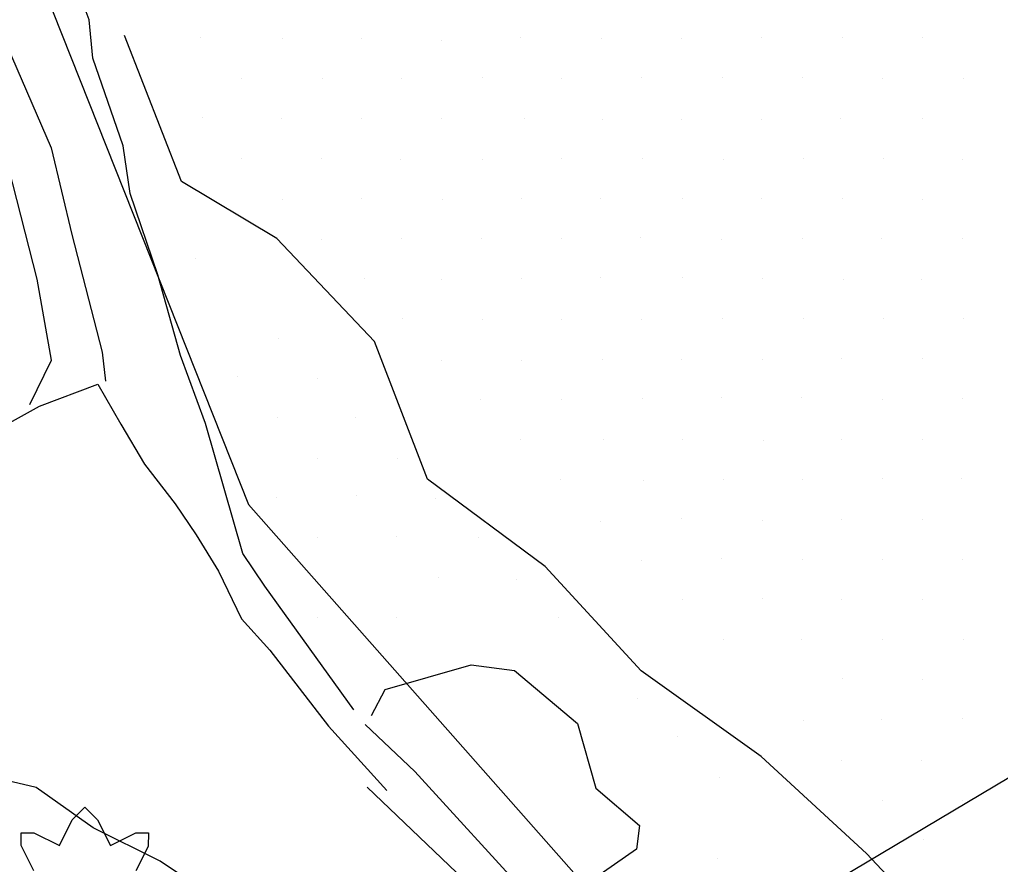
# Model space of a CAD drawing. Extents: x 1602514 to 1609837, y 863887 to 871157.
# Drawn here: x 1605412.7 to 1605585.8, y 867620.1 to 867769.2 of the extents above; entities that cross this region are included whole.
import ezdxf

# ---------------------------------------------------------------- set-up
doc = ezdxf.new("R2010")
doc.units = 0
for name, color, linetype in [('Environmental-New trees', 7, 'Continuous'), ('Survey-Edge of pavement', 7, 'Continuous'), ('Survey-Entrances', 7, 'Continuous'), ('Survey-Ridge Lines', 7, 'Continuous'), ('Survey-Safety', 7, 'Continuous'), ('Survey-Shoulders', 7, 'Continuous'), ('Survey-Spot dirt', 7, 'Continuous'), ('Survey-Vegetation trees', 7, 'Continuous'), ('Text General Notes', 7, 'Continuous'), ('USER-RipRap', 7, 'Continuous')]:
    doc.layers.add(name, color=color, linetype=linetype)

msp = doc.modelspace()

# ---------------------------------------------------------------- linework, layer by layer
at = {"layer": 'Environmental-New trees'}
msp.add_lwpolyline([(1605415.25, 867618.96), (1605413, 867623.46), (1605413, 867625.71), (1605415.25, 867625.71), (1605419.75, 867623.46), (1605422, 867627.96), (1605424.25, 867630.21), (1605426.5, 867627.96), (1605428.75, 867623.46), (1605433.25, 867625.71), (1605435.5, 867625.71), (1605435.42, 867623.28), (1605433.25, 867618.96)], dxfattribs=at)
msp.add_lwpolyline([(1605415.25, 867618.96), (1605413, 867623.46), (1605413, 867625.71), (1605415.25, 867625.71), (1605419.75, 867623.46), (1605422, 867627.96), (1605424.25, 867630.21), (1605426.5, 867627.96), (1605428.75, 867623.46), (1605433.25, 867625.71), (1605435.5, 867625.71), (1605435.42, 867623.28), (1605433.25, 867618.96)], dxfattribs=at)
at = {"layer": 'Survey-Edge of pavement'}
msp.add_line((1605474.07, 867633.73), (1605499.42, 867609.56), dxfattribs=at)
msp.add_line((1605474.07, 867633.73), (1605499.42, 867609.56), dxfattribs=at)
at = {"layer": 'Survey-Entrances'}
msp.add_lwpolyline([(1605414.54, 867701.25), (1605418.36, 867709.05), (1605415.84, 867723.36), (1605410.8, 867742.95), (1605404.3, 867762.78), (1605410.56, 867764.49), (1605418.27, 867746.52), (1605421.93, 867731.24), (1605427.29, 867710.51), (1605427.86, 867705.39)], dxfattribs=at)
msp.add_lwpolyline([(1605414.54, 867701.25), (1605418.36, 867709.05), (1605415.84, 867723.36), (1605410.8, 867742.95), (1605404.3, 867762.78), (1605410.56, 867764.49), (1605418.27, 867746.52), (1605421.93, 867731.24), (1605427.29, 867710.51), (1605427.86, 867705.39)], dxfattribs=at)
at = {"layer": 'Survey-Ridge Lines'}
for points in [[(1605471.73, 867647.41), (1605455.99, 867669.19), (1605452.15, 867674.94), (1605445.55, 867697.91), (1605441.15, 867709.87), (1605437.14, 867724.13), (1605432.23, 867738.49), (1605430.98, 867746.89), (1605425.63, 867762.36), (1605425.03, 867769.09), (1605422.36, 867776.22)], [(1605471.73, 867647.41), (1605455.99, 867669.19), (1605452.15, 867674.94), (1605445.55, 867697.91), (1605441.15, 867709.87), (1605437.14, 867724.13), (1605432.23, 867738.49), (1605430.98, 867746.89), (1605425.63, 867762.36), (1605425.03, 867769.09), (1605422.36, 867776.22)], [(1605729.44, 867404.9), (1605714.34, 867424.72), (1605700.07, 867445.19), (1605690.67, 867469.44), (1605679.87, 867492.6), (1605675.34, 867520.63), (1605662.92, 867542.53), (1605638.32, 867554.97), (1605618.76, 867571.34), (1605601.51, 867589.49), (1605579.32, 867603.81), (1605562.17, 867622.05), (1605543.6, 867639.18), (1605522.4, 867654.26), (1605505.48, 867672.67), (1605484.71, 867688.1), (1605475.36, 867712.38), (1605458.11, 867730.53), (1605441.32, 867740.61), (1605431.25, 867766.33)], [(1605729.44, 867404.9), (1605714.34, 867424.72), (1605700.07, 867445.19), (1605690.67, 867469.44), (1605679.87, 867492.6), (1605675.34, 867520.63), (1605662.92, 867542.53), (1605638.32, 867554.97), (1605618.76, 867571.34), (1605601.51, 867589.49), (1605579.32, 867603.81), (1605562.17, 867622.05), (1605543.6, 867639.18), (1605522.4, 867654.26), (1605505.48, 867672.67), (1605484.71, 867688.1), (1605475.36, 867712.38), (1605458.11, 867730.53), (1605441.32, 867740.61), (1605431.25, 867766.33)], [(1605603.96, 867440.07), (1605583.83, 867460.37), (1605565.35, 867486.57), (1605553.38, 867500.64), (1605541.95, 867516.46), (1605526.55, 867535.29), (1605517.42, 867546.63), (1605502, 867558.9), (1605492.51, 867573.2), (1605482.75, 867585.47), (1605470.16, 867596.8), (1605454.46, 867609.33), (1605437.55, 867620.66), (1605425.71, 867626.54), (1605415.65, 867633.7), (1605404.14, 867636.4), (1605386.08, 867639.73), (1605368.47, 867639.47), (1605355.56, 867635.89), (1605336.33, 867630.44), (1605319.04, 867624.72), (1605297.39, 867610.81), (1605287.37, 867594.77), (1605287.44, 867578.17)], [(1605603.96, 867440.07), (1605583.83, 867460.37), (1605565.35, 867486.57), (1605553.38, 867500.64), (1605541.95, 867516.46), (1605526.55, 867535.29), (1605517.42, 867546.63), (1605502, 867558.9), (1605492.51, 867573.2), (1605482.75, 867585.47), (1605470.16, 867596.8), (1605454.46, 867609.33), (1605437.55, 867620.66), (1605425.71, 867626.54), (1605415.65, 867633.7), (1605404.14, 867636.4), (1605386.08, 867639.73), (1605368.47, 867639.47), (1605355.56, 867635.89), (1605336.33, 867630.44), (1605319.04, 867624.72), (1605297.39, 867610.81), (1605287.37, 867594.77), (1605287.44, 867578.17)]]:
    msp.add_lwpolyline(points, dxfattribs=at)
at = {"layer": 'Survey-Safety'}
msp.add_lwpolyline([(1605473.71, 867644.81), (1605482.46, 867636.51), (1605502.89, 867614.14), (1605518.78, 867596.38), (1605537.91, 867572.27), (1605566.8, 867534.96), (1605572.6, 867527.65), (1605579, 867519.64), (1605591.06, 867504.52), (1605610.29, 867479.13), (1605628.99, 867455.74), (1605642.24, 867438.5), (1605667.65, 867405.92), (1605691.45, 867374.2)], dxfattribs=at)
msp.add_lwpolyline([(1605473.71, 867644.81), (1605482.46, 867636.51), (1605502.89, 867614.14), (1605518.78, 867596.38), (1605537.91, 867572.27), (1605566.8, 867534.96), (1605572.6, 867527.65), (1605579, 867519.64), (1605591.06, 867504.52), (1605610.29, 867479.13), (1605628.99, 867455.74), (1605642.24, 867438.5), (1605667.65, 867405.92), (1605691.45, 867374.2)], dxfattribs=at)
at = {"layer": 'Survey-Shoulders'}
msp.add_lwpolyline([(1605293.9, 867649.69), (1605294.24, 867653.68), (1605317.62, 867663.92), (1605333.08, 867668.75), (1605344.3, 867675.52), (1605361.33, 867678.13), (1605366.1, 867678.99), (1605376.71, 867681.12), (1605388.67, 867685.57), (1605398.89, 867691.25), (1605409.33, 867697.12), (1605416.23, 867700.94), (1605426.54, 867704.84), (1605430.61, 867697.77), (1605434.75, 867690.75), (1605440.19, 867683.71), (1605443.91, 867678.27), (1605447.83, 867671.83), (1605451.91, 867663.43), (1605456.89, 867657.91), (1605467.25, 867644.5), (1605477.54, 867633.16)], dxfattribs=at)
msp.add_lwpolyline([(1605293.9, 867649.69), (1605294.24, 867653.68), (1605317.62, 867663.92), (1605333.08, 867668.75), (1605344.3, 867675.52), (1605361.33, 867678.13), (1605366.1, 867678.99), (1605376.71, 867681.12), (1605388.67, 867685.57), (1605398.89, 867691.25), (1605409.33, 867697.12), (1605416.23, 867700.94), (1605426.54, 867704.84), (1605430.61, 867697.77), (1605434.75, 867690.75), (1605440.19, 867683.71), (1605443.91, 867678.27), (1605447.83, 867671.83), (1605451.91, 867663.43), (1605456.89, 867657.91), (1605467.25, 867644.5), (1605477.54, 867633.16)], dxfattribs=at)
at = {"layer": 'Survey-Spot dirt'}
for p, q in [((1605444.7, 867765.93), (1605444.7, 867765.93)), ((1605444.7, 867765.93), (1605444.7, 867765.93)), ((1605459.12, 867765.75), (1605459.12, 867765.75)), ((1605459.12, 867765.75), (1605459.12, 867765.75)), ((1605473.04, 867765.75), (1605473.04, 867765.75)), ((1605473.04, 867765.75), (1605473.04, 867765.75)), ((1605487.21, 867765.52), (1605487.21, 867765.52)), ((1605487.21, 867765.52), (1605487.21, 867765.52)), ((1605501.16, 867766.04), (1605501.16, 867766.04)), ((1605501.16, 867766.04), (1605501.16, 867766.04)), ((1605515.47, 867765.87), (1605515.47, 867765.87)), ((1605515.47, 867765.87), (1605515.47, 867765.87)), ((1605529.62, 867765.78), (1605529.62, 867765.78)), ((1605529.62, 867765.78), (1605529.62, 867765.78)), ((1605543.74, 867766.08), (1605543.74, 867766.08)), ((1605543.74, 867766.08), (1605543.74, 867766.08)), ((1605557.96, 867765.95), (1605557.96, 867765.95)), ((1605557.96, 867765.95), (1605557.96, 867765.95)), ((1605571.99, 867765.93), (1605571.99, 867765.93)), ((1605571.99, 867765.93), (1605571.99, 867765.93)), ((1605451.86, 867758.73), (1605451.86, 867758.73)), ((1605451.86, 867758.73), (1605451.86, 867758.73)), ((1605466.1, 867758.72), (1605466.1, 867758.72)), ((1605466.1, 867758.72), (1605466.1, 867758.72)), ((1605480.13, 867758.74), (1605480.13, 867758.74)), ((1605480.13, 867758.74), (1605480.13, 867758.74)), ((1605494.35, 867758.89), (1605494.35, 867758.89)), ((1605494.35, 867758.89), (1605494.35, 867758.89)), ((1605508.43, 867758.75), (1605508.43, 867758.75)), ((1605508.43, 867758.75), (1605508.43, 867758.75)), ((1605522.44, 867758.99), (1605522.44, 867758.99)), ((1605522.44, 867758.99), (1605522.44, 867758.99)), ((1605536.84, 867758.92), (1605536.84, 867758.92)), ((1605536.84, 867758.92), (1605536.84, 867758.92)), ((1605550.88, 867758.94), (1605550.88, 867758.94)), ((1605550.88, 867758.94), (1605550.88, 867758.94)), ((1605564.95, 867758.83), (1605564.95, 867758.83)), ((1605564.95, 867758.83), (1605564.95, 867758.83)), ((1605579.28, 867758.78), (1605579.28, 867758.78)), ((1605579.28, 867758.78), (1605579.28, 867758.78)), ((1605445.07, 867751.85), (1605445.07, 867751.85)), ((1605445.07, 867751.85), (1605445.07, 867751.85)), ((1605458.96, 867751.65), (1605458.96, 867751.65)), ((1605458.96, 867751.65), (1605458.96, 867751.65)), ((1605473.03, 867751.75), (1605473.03, 867751.75)), ((1605473.03, 867751.75), (1605473.03, 867751.75)), ((1605487.2, 867751.63), (1605487.2, 867751.63)), ((1605487.2, 867751.63), (1605487.2, 867751.63)), ((1605501.75, 867751.72), (1605501.75, 867751.72)), ((1605501.75, 867751.72), (1605501.75, 867751.72)), ((1605515.63, 867751.54), (1605515.63, 867751.54)), ((1605515.63, 867751.54), (1605515.63, 867751.54)), ((1605529.56, 867751.5), (1605529.56, 867751.5)), ((1605529.56, 867751.5), (1605529.56, 867751.5)), ((1605543.72, 867751.54), (1605543.72, 867751.54)), ((1605543.72, 867751.54), (1605543.72, 867751.54)), ((1605557.68, 867751.78), (1605557.68, 867751.78)), ((1605557.68, 867751.78), (1605557.68, 867751.78)), ((1605572.1, 867751.71), (1605572.1, 867751.71)), ((1605572.1, 867751.71), (1605572.1, 867751.71)), ((1605451.95, 867744.57), (1605451.95, 867744.57)), ((1605451.95, 867744.57), (1605451.95, 867744.57)), ((1605465.95, 867744.6), (1605465.95, 867744.6)), ((1605465.95, 867744.6), (1605465.95, 867744.6)), ((1605480.02, 867744.54), (1605480.02, 867744.54)), ((1605480.02, 867744.54), (1605480.02, 867744.54)), ((1605494.39, 867744.51), (1605494.39, 867744.51)), ((1605494.39, 867744.51), (1605494.39, 867744.51)), ((1605508.28, 867744.7), (1605508.28, 867744.7)), ((1605508.28, 867744.7), (1605508.28, 867744.7)), ((1605522.6, 867744.64), (1605522.6, 867744.64)), ((1605522.6, 867744.64), (1605522.6, 867744.64)), ((1605537.01, 867744.56), (1605537.01, 867744.56)), ((1605537.01, 867744.56), (1605537.01, 867744.56)), ((1605550.99, 867744.62), (1605550.99, 867744.62)), ((1605550.99, 867744.62), (1605550.99, 867744.62)), ((1605565.16, 867744.67), (1605565.16, 867744.67)), ((1605565.16, 867744.67), (1605565.16, 867744.67)), ((1605579.17, 867744.56), (1605579.17, 867744.56)), ((1605579.17, 867744.56), (1605579.17, 867744.56)), ((1605459.09, 867737.34), (1605459.09, 867737.34)), ((1605459.09, 867737.34), (1605459.09, 867737.34)), ((1605473.01, 867737.61), (1605473.01, 867737.61)), ((1605473.01, 867737.61), (1605473.01, 867737.61)), ((1605487.43, 867737.47), (1605487.43, 867737.47)), ((1605487.43, 867737.47), (1605487.43, 867737.47)), ((1605501.33, 867737.59), (1605501.33, 867737.59)), ((1605501.33, 867737.59), (1605501.33, 867737.59)), ((1605515.33, 867737.57), (1605515.33, 867737.57)), ((1605515.33, 867737.57), (1605515.33, 867737.57)), ((1605529.69, 867737.54), (1605529.69, 867737.54)), ((1605529.69, 867737.54), (1605529.69, 867737.54)), ((1605543.67, 867737.68), (1605543.67, 867737.68)), ((1605543.67, 867737.68), (1605543.67, 867737.68)), ((1605557.87, 867737.57), (1605557.87, 867737.57)), ((1605557.87, 867737.57), (1605557.87, 867737.57)), ((1605572.01, 867737.47), (1605572.01, 867737.47)), ((1605572.01, 867737.47), (1605572.01, 867737.47)), ((1605466.07, 867730.36), (1605466.07, 867730.36)), ((1605466.07, 867730.36), (1605466.07, 867730.36)), ((1605480.16, 867730.57), (1605480.16, 867730.57)), ((1605480.16, 867730.57), (1605480.16, 867730.57)), ((1605494.32, 867730.56), (1605494.32, 867730.56)), ((1605494.32, 867730.56), (1605494.32, 867730.56)), ((1605508.33, 867730.48), (1605508.33, 867730.48)), ((1605508.33, 867730.48), (1605508.33, 867730.48)), ((1605522.39, 867730.67), (1605522.39, 867730.67)), ((1605522.39, 867730.67), (1605522.39, 867730.67)), ((1605536.59, 867730.34), (1605536.59, 867730.34)), ((1605536.59, 867730.34), (1605536.59, 867730.34)), ((1605550.82, 867730.54), (1605550.82, 867730.54)), ((1605550.82, 867730.54), (1605550.82, 867730.54)), ((1605564.8, 867730.55), (1605564.8, 867730.55)), ((1605564.8, 867730.55), (1605564.8, 867730.55)), ((1605579.1, 867730.62), (1605579.1, 867730.62)), ((1605579.1, 867730.62), (1605579.1, 867730.62)), ((1605443.81, 867726.93), (1605443.81, 867726.93)), ((1605443.81, 867726.93), (1605443.81, 867726.93)), ((1605473.54, 867723.46), (1605473.54, 867723.46)), ((1605473.54, 867723.46), (1605473.54, 867723.46)), ((1605487.24, 867723.35), (1605487.24, 867723.35)), ((1605487.24, 867723.35), (1605487.24, 867723.35)), ((1605501.33, 867723.48), (1605501.33, 867723.48)), ((1605501.33, 867723.48), (1605501.33, 867723.48)), ((1605515.33, 867723.65), (1605515.33, 867723.65)), ((1605515.33, 867723.65), (1605515.33, 867723.65)), ((1605529.68, 867723.64), (1605529.68, 867723.64)), ((1605529.68, 867723.64), (1605529.68, 867723.64)), ((1605543.84, 867723.4), (1605543.84, 867723.4)), ((1605543.84, 867723.4), (1605543.84, 867723.4)), ((1605558.09, 867723.35), (1605558.09, 867723.35)), ((1605558.09, 867723.35), (1605558.09, 867723.35)), ((1605571.95, 867723.22), (1605571.95, 867723.22)), ((1605571.95, 867723.22), (1605571.95, 867723.22)), ((1605480.28, 867716.48), (1605480.28, 867716.48)), ((1605480.28, 867716.48), (1605480.28, 867716.48)), ((1605494.37, 867716.27), (1605494.37, 867716.27)), ((1605494.37, 867716.27), (1605494.37, 867716.27)), ((1605508.41, 867716.33), (1605508.41, 867716.33)), ((1605508.41, 867716.33), (1605508.41, 867716.33)), ((1605522.51, 867716.25), (1605522.51, 867716.25)), ((1605522.51, 867716.25), (1605522.51, 867716.25)), ((1605536.83, 867716.36), (1605536.83, 867716.36)), ((1605536.83, 867716.36), (1605536.83, 867716.36)), ((1605551.14, 867716.36), (1605551.14, 867716.36)), ((1605551.14, 867716.36), (1605551.14, 867716.36)), ((1605565.11, 867716.46), (1605565.11, 867716.46)), ((1605565.11, 867716.46), (1605565.11, 867716.46)), ((1605579.25, 867716.34), (1605579.25, 867716.34)), ((1605579.25, 867716.34), (1605579.25, 867716.34)), ((1605458.4, 867712.97), (1605458.4, 867712.97)), ((1605458.4, 867712.97), (1605458.4, 867712.97)), ((1605515.62, 867709.22), (1605515.62, 867709.22)), ((1605515.62, 867709.22), (1605515.62, 867709.22)), ((1605529.56, 867709.22), (1605529.56, 867709.22)), ((1605529.56, 867709.22), (1605529.56, 867709.22)), ((1605543.82, 867709.16), (1605543.82, 867709.16)), ((1605543.82, 867709.16), (1605543.82, 867709.16)), ((1605557.85, 867709.35), (1605557.85, 867709.35)), ((1605557.85, 867709.35), (1605557.85, 867709.35)), ((1605572.01, 867709.44), (1605572.01, 867709.44)), ((1605572.01, 867709.44), (1605572.01, 867709.44)), ((1605487.23, 867709.04), (1605487.23, 867709.04)), ((1605487.23, 867709.04), (1605487.23, 867709.04)), ((1605501.35, 867709.09), (1605501.35, 867709.09)), ((1605501.35, 867709.09), (1605501.35, 867709.09)), ((1605451.12, 867706.15), (1605451.12, 867706.15)), ((1605451.12, 867706.15), (1605451.12, 867706.15)), ((1605465.38, 867705.89), (1605465.38, 867705.89)), ((1605465.38, 867705.89), (1605465.38, 867705.89)), ((1605522.68, 867702.35), (1605522.68, 867702.35)), ((1605522.68, 867702.35), (1605522.68, 867702.35)), ((1605536.51, 867702.46), (1605536.51, 867702.46)), ((1605536.51, 867702.46), (1605536.51, 867702.46)), ((1605550.74, 867702.41), (1605550.74, 867702.41)), ((1605550.74, 867702.41), (1605550.74, 867702.41)), ((1605579.08, 867702.31), (1605579.08, 867702.31)), ((1605579.08, 867702.31), (1605579.08, 867702.31)), ((1605494.15, 867702.22), (1605494.15, 867702.22)), ((1605494.15, 867702.22), (1605494.15, 867702.22)), ((1605508.31, 867702.05), (1605508.31, 867702.05)), ((1605508.31, 867702.05), (1605508.31, 867702.05)), ((1605565.04, 867702.08), (1605565.04, 867702.08)), ((1605565.04, 867702.08), (1605565.04, 867702.08)), ((1605458.28, 867698.88), (1605458.28, 867698.88)), ((1605458.28, 867698.88), (1605458.28, 867698.88)), ((1605472.07, 867698.97), (1605472.07, 867698.97)), ((1605472.07, 867698.97), (1605472.07, 867698.97)), ((1605501.17, 867695.09), (1605501.17, 867695.09)), ((1605501.17, 867695.09), (1605501.17, 867695.09)), ((1605515.71, 867695.13), (1605515.71, 867695.13)), ((1605515.71, 867695.13), (1605515.71, 867695.13)), ((1605529.66, 867695.05), (1605529.66, 867695.05)), ((1605529.66, 867695.05), (1605529.66, 867695.05)), ((1605543.93, 867694.93), (1605543.93, 867694.93)), ((1605543.93, 867694.93), (1605543.93, 867694.93)), ((1605557.73, 867695.14), (1605557.73, 867695.14)), ((1605557.73, 867695.14), (1605557.73, 867695.14)), ((1605572.03, 867695.06), (1605572.03, 867695.06)), ((1605572.03, 867695.06), (1605572.03, 867695.06)), ((1605465.26, 867691.68), (1605465.26, 867691.68)), ((1605465.26, 867691.68), (1605465.26, 867691.68)), ((1605479.36, 867691.68), (1605479.36, 867691.68)), ((1605479.36, 867691.68), (1605479.36, 867691.68)), ((1605508.15, 867688.01), (1605508.15, 867688.01)), ((1605508.15, 867688.01), (1605508.15, 867688.01)), ((1605522.82, 867687.77), (1605522.82, 867687.77)), ((1605522.82, 867687.77), (1605522.82, 867687.77)), ((1605536.87, 867688.1), (1605536.87, 867688.1)), ((1605536.87, 867688.1), (1605536.87, 867688.1)), ((1605550.87, 867687.94), (1605550.87, 867687.94)), ((1605550.87, 867687.94), (1605550.87, 867687.94)), ((1605564.97, 867688.16), (1605564.97, 867688.16)), ((1605564.97, 867688.16), (1605564.97, 867688.16)), ((1605579, 867688.11), (1605579, 867688.11)), ((1605579, 867688.11), (1605579, 867688.11)), ((1605472.23, 867685.14), (1605472.23, 867685.14)), ((1605472.23, 867685.14), (1605472.23, 867685.14)), ((1605458.09, 867684.91), (1605458.09, 867684.91)), ((1605458.09, 867684.91), (1605458.09, 867684.91)), ((1605486.2, 867684.59), (1605486.2, 867684.59)), ((1605486.2, 867684.59), (1605486.2, 867684.59)), ((1605515.3, 867680.66), (1605515.3, 867680.66)), ((1605515.3, 867680.66), (1605515.3, 867680.66)), ((1605529.46, 867681.12), (1605529.46, 867681.12)), ((1605529.46, 867681.12), (1605529.46, 867681.12)), ((1605543.8, 867680.87), (1605543.8, 867680.87)), ((1605543.8, 867680.87), (1605543.8, 867680.87)), ((1605557.81, 867680.98), (1605557.81, 867680.98)), ((1605557.81, 867680.98), (1605557.81, 867680.98)), ((1605572.05, 867681), (1605572.05, 867681)), ((1605572.05, 867681), (1605572.05, 867681)), ((1605465.36, 867677.74), (1605465.36, 867677.74)), ((1605465.36, 867677.74), (1605465.36, 867677.74)), ((1605479.31, 867677.92), (1605479.31, 867677.92)), ((1605479.31, 867677.92), (1605479.31, 867677.92)), ((1605493.71, 867677.77), (1605493.71, 867677.77)), ((1605493.71, 867677.77), (1605493.71, 867677.77)), ((1605522.5, 867673.75), (1605522.5, 867673.75)), ((1605522.5, 867673.75), (1605522.5, 867673.75)), ((1605536.64, 867674), (1605536.64, 867674)), ((1605536.64, 867674), (1605536.64, 867674)), ((1605550.88, 867673.89), (1605550.88, 867673.89)), ((1605550.88, 867673.89), (1605550.88, 867673.89)), ((1605565.03, 867673.85), (1605565.03, 867673.85)), ((1605565.03, 867673.85), (1605565.03, 867673.85)), ((1605579.19, 867673.9), (1605579.19, 867673.9)), ((1605579.19, 867673.9), (1605579.19, 867673.9)), ((1605486.61, 867670.71), (1605486.61, 867670.71)), ((1605486.61, 867670.71), (1605486.61, 867670.71)), ((1605500.4, 867670.46), (1605500.4, 867670.46)), ((1605500.4, 867670.46), (1605500.4, 867670.46)), ((1605529.68, 867666.9), (1605529.68, 867666.9)), ((1605529.68, 867666.9), (1605529.68, 867666.9)), ((1605543.9, 867666.95), (1605543.9, 867666.95)), ((1605543.9, 867666.95), (1605543.9, 867666.95)), ((1605557.74, 867666.89), (1605557.74, 867666.89)), ((1605557.74, 867666.89), (1605557.74, 867666.89)), ((1605572.04, 867666.77), (1605572.04, 867666.77)), ((1605572.04, 867666.77), (1605572.04, 867666.77)), ((1605465.28, 867663.68), (1605465.28, 867663.68)), ((1605465.28, 867663.68), (1605465.28, 867663.68)), ((1605479.29, 867663.62), (1605479.29, 867663.62)), ((1605479.29, 867663.62), (1605479.29, 867663.62)), ((1605507.86, 867663.63), (1605507.86, 867663.63)), ((1605507.86, 867663.63), (1605507.86, 867663.63)), ((1605536.96, 867659.86), (1605536.96, 867659.86)), ((1605536.96, 867659.86), (1605536.96, 867659.86)), ((1605550.8, 867659.79), (1605550.8, 867659.79)), ((1605550.8, 867659.79), (1605550.8, 867659.79)), ((1605564.96, 867659.82), (1605564.96, 867659.82)), ((1605564.96, 867659.82), (1605564.96, 867659.82)), ((1605579.24, 867659.72), (1605579.24, 867659.72)), ((1605579.24, 867659.72), (1605579.24, 867659.72)), ((1605557.88, 867653), (1605557.88, 867653)), ((1605557.88, 867653), (1605557.88, 867653)), ((1605572.07, 867652.73), (1605572.07, 867652.73)), ((1605572.07, 867652.73), (1605572.07, 867652.73)), ((1605521.85, 867649.33), (1605521.85, 867649.33)), ((1605521.85, 867649.33), (1605521.85, 867649.33)), ((1605551.02, 867645.44), (1605551.02, 867645.44)), ((1605551.02, 867645.44), (1605551.02, 867645.44)), ((1605564.87, 867645.63), (1605564.87, 867645.63)), ((1605564.87, 867645.63), (1605564.87, 867645.63)), ((1605579.07, 867645.81), (1605579.07, 867645.81)), ((1605579.07, 867645.81), (1605579.07, 867645.81)), ((1605528.77, 867642.62), (1605528.77, 867642.62)), ((1605528.77, 867642.62), (1605528.77, 867642.62)), ((1605557.78, 867638.48), (1605557.78, 867638.48)), ((1605557.78, 867638.48), (1605557.78, 867638.48)), ((1605571.87, 867638.43), (1605571.87, 867638.43)), ((1605571.87, 867638.43), (1605571.87, 867638.43)), ((1605536.16, 867635.36), (1605536.16, 867635.36)), ((1605536.16, 867635.36), (1605536.16, 867635.36)), ((1605565, 867631.43), (1605565, 867631.43)), ((1605565, 867631.43), (1605565, 867631.43)), ((1605579.18, 867631.38), (1605579.18, 867631.38)), ((1605579.18, 867631.38), (1605579.18, 867631.38)), ((1605572.17, 867624.46), (1605572.17, 867624.46)), ((1605572.17, 867624.46), (1605572.17, 867624.46)), ((1605535.9, 867621.21), (1605535.9, 867621.21)), ((1605535.9, 867621.21), (1605535.9, 867621.21))]:
    msp.add_line(p, q, dxfattribs=at)
at = {"layer": 'Survey-Vegetation trees'}
msp.add_lwpolyline([(1604526.23, 869070.02), (1604587.99, 868903.85), (1604648.37, 868745.93), (1604701.9, 868632.63), (1604712.19, 868619.59), (1604746.5, 868500.11), (1604748.56, 868452.05), (1604792.9, 868384.62), (1604842.07, 868297.14), (1604881.2, 868202.42), (1604962.8, 868058.28), (1605037.44, 867955.22), (1605112.82, 867870.34), (1605164.26, 867779.29), (1605243.81, 867709), (1605352.92, 867776.98), (1605409.19, 867794.14), (1605453.11, 867683.59), (1605568.4, 867553.13), (1605652.11, 867437.78), (1605709.38, 867356.87), (1605792.64, 867252.16), (1605890.79, 867280.68)], dxfattribs=at)
msp.add_lwpolyline([(1604526.23, 869070.02), (1604587.99, 868903.85), (1604648.37, 868745.93), (1604701.9, 868632.63), (1604712.19, 868619.59), (1604746.5, 868500.11), (1604748.56, 868452.05), (1604792.9, 868384.62), (1604842.07, 868297.14), (1604881.2, 868202.42), (1604962.8, 868058.28), (1605037.44, 867955.22), (1605112.82, 867870.34), (1605164.26, 867779.29), (1605243.81, 867709), (1605352.92, 867776.98), (1605409.19, 867794.14), (1605453.11, 867683.59), (1605568.4, 867553.13), (1605652.11, 867437.78), (1605709.38, 867356.87), (1605792.64, 867252.16), (1605890.79, 867280.68)], dxfattribs=at)
at = {"layer": 'Text General Notes'}
msp.add_line((1605487.94, 867576.47), (1607257.14, 868626.42), dxfattribs=at)
msp.add_line((1605487.94, 867576.47), (1607257.14, 868626.42), dxfattribs=at)
at = {"layer": 'USER-RipRap'}
msp.add_lwpolyline([(1605474.83, 867646.37), (1605477.23, 867650.99), (1605492.43, 867655.3), (1605500.06, 867654.31), (1605511.19, 867644.97), (1605514.39, 867633.59), (1605522.12, 867626.97), (1605521.57, 867622.8), (1605513.82, 867617.39), (1605505.48, 867615.39)], dxfattribs=at)
msp.add_lwpolyline([(1605474.83, 867646.37), (1605477.23, 867650.99), (1605492.43, 867655.3), (1605500.06, 867654.31), (1605511.19, 867644.97), (1605514.39, 867633.59), (1605522.12, 867626.97), (1605521.57, 867622.8), (1605513.82, 867617.39), (1605505.48, 867615.39)], dxfattribs=at)

doc.saveas('drawing.dxf')
